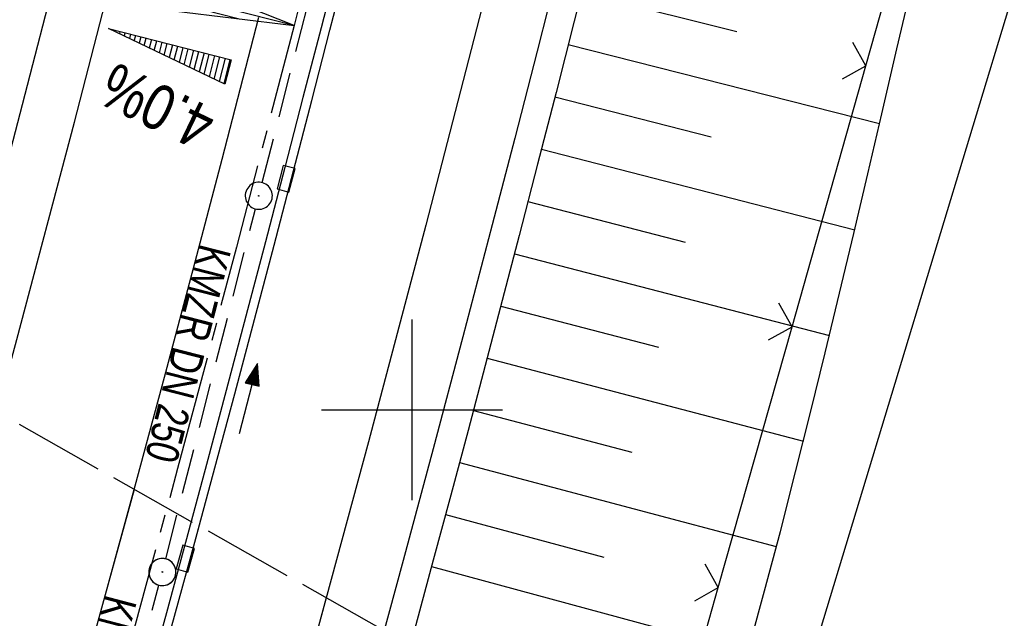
# Model space of a CAD drawing. Extents: x 510526 to 513920, y 467229 to 478797.
# Tile 260 of 467: x 511878 to 511933, y 473988 to 474022. Entities that reach past the tile are written whole.
import ezdxf

# ---------------------------------------------------------------- set-up
doc = ezdxf.new("R2010")
doc.units = 0
doc.header["$LTSCALE"] = 10
doc.header["$MEASUREMENT"] = 0
for name, pattern in [('ACHSE', [5.5, 4, -0.5, 0.5, -0.5]), ('LT00', [0]), ('LT14', [0.6, 0.5, -0.1]), ('STRICHLINIE2', [0.375, 0.25, -0.125])]:
    doc.linetypes.add(name, pattern=pattern)
doc.layers.get('0').update_dxf_attribs({"linetype": 'LT00'})
for name, color, linetype in [('-AX-020', 250, 'ACHSE'), ('-EL-020', 250, 'LT00'), ('-Halt-Pfeil', 4, 'LT00'), ('-Haltung', 182, 'STRICHLINIE2'), ('-Haltungsbeschriftung', 182, 'LT00'), ('-QUE-20W', 11, 'LT00'), ('DFK_AB_L', 21, 'LT00'), ('V91_AFBR_BAB', 250, 'LT00'), ('V91_BOESCH', 250, 'LT00'), ('V91_BOSCHUNG', 250, 'LT00'), ('V91_KA_PRUF', 182, 'LT00'), ('V91_LD_MARK', 2, 'LT00'), ('V91_RASTER', 250, 'LT00'), ('V91_RINNE', 182, 'LT00'), ('V91_SINKK', 182, 'LT00'), ('V91_ZAUN', 40, 'LT00'), ('V92_AFBR_BAB', 250, 'LT00'), ('V92_KA_PRUF', 182, 'LT00'), ('V92_LD_MARK', 250, 'LT00'), ('V92_RINNE', 182, 'LT00'), ('V92_SINKK', 182, 'LT00')]:
    doc.layers.add(name, color=color, linetype=linetype)
doc.layers.add('-BLATT_92-RAND', color=7, linetype='LT14', plot=False)
doc.styles.add('Beschrift', font='ARIAL.TTF')
doc.styles.add('Haltungsbeschriftung', font='ARIAL.TTF', dxfattribs={"width": 0.75})

# ---------------------------------------------------------------- blocks, each defined once
blk = doc.blocks.new('SYMB0018')
at = {"color": 0, "linetype": 'ByBlock'}
for p, q in [((1, 0.13), (0, 0)), ((0.923077, 0.12), (1, 0.12)), ((0.615385, 0.08), (1, 0.08)), ((0.000669, 0), (1, 0)), ((0.307692, 0.04), (1, 0.04)), ((0.307692, -0.04), (1, -0.04)), ((0.615385, -0.08), (1, -0.08)), ((0.923077, -0.12), (1, -0.12))]:
    blk.add_line(p, q, dxfattribs=at)
blk.add_lwpolyline([(0, 0), (1, -0.13), (1, 0.13)], dxfattribs=at)
blk = doc.blocks.new('SYMB0652')
at = {"color": 0, "linetype": 'ByBlock'}
blk.add_lwpolyline([(-0.15, -0.075), (0.15, -0.075), (0.15, 0.075), (-0.15, 0.075), (-0.15, -0.075)], dxfattribs=at)
blk = doc.blocks.new('SYMB0003')
at = {"color": 0, "linetype": 'ByBlock'}
for p, q in [((-0.015712, 0), (0.010166, 0.012015)), ((0, -0.021257), (-0.015712, 0)), ((0.010166, 0.012015), (0, -0.021257))]:
    blk.add_line(p, q, dxfattribs=at)
for points in [[(-0.031395, 0.499013), (-0.093691, 0.491144), (-0.154509, 0.475528), (-0.21289, 0.452414), (-0.267913, 0.422164), (-0.318712, 0.385257), (-0.364484, 0.342274), (-0.404509, 0.293893), (-0.438154, 0.240877), (-0.464888, 0.184062), (-0.484292, 0.124345), (-0.496058, 0.062667), (-0.5, 0)], [(0.5, 0), (0.496057, 0.062667), (0.484292, 0.124345), (0.464888, 0.184062), (0.438153, 0.240877), (0.404509, 0.293893), (0.364484, 0.342274), (0.318712, 0.385257), (0.267913, 0.422164), (0.21289, 0.452414), (0.154509, 0.475528), (0.093691, 0.491144), (0.031395, 0.499013), (-0.031395, 0.499013)], [(-0.5, 0), (-0.496058, -0.062667), (-0.484292, -0.124345), (-0.464888, -0.184062), (-0.438154, -0.240877), (-0.404509, -0.293893), (-0.364485, -0.342274), (-0.318712, -0.385257), (-0.267914, -0.422164), (-0.21289, -0.452414), (-0.154509, -0.475529), (-0.093691, -0.491144), (-0.031395, -0.499014), (0.031395, -0.499014)], [(0.031395, -0.499014), (0.093691, -0.491144), (0.154509, -0.475529), (0.21289, -0.452414), (0.267914, -0.422164), (0.318712, -0.385257), (0.364485, -0.342274), (0.404509, -0.293893), (0.438154, -0.240877), (0.464889, -0.184062), (0.484292, -0.124345), (0.496058, -0.062667), (0.5, 0)]]:
    blk.add_lwpolyline(points, dxfattribs=at)
blk = doc.blocks.new('SYMB0024')
at = {"color": 0, "linetype": 'ByBlock'}
for p, q in [((-0.5, 0.5), (0, 0)), ((0, 0), (0.5, 0.5))]:
    blk.add_line(p, q, dxfattribs=at)
blk = doc.blocks.new('SYMB0070')
at = {"color": 0, "linetype": 'ByBlock'}
for p, q in [((-0.5, 0), (0.2, 0)), ((0.5, 0), (0.2, 0.1)), ((0.2, 0.1), (0.2, 0)), ((0.468, 0), (0.21, 0.086)), ((0.21, 0.086), (0.21, -0.086)), ((0.21, -0.086), (0.468, 0)), ((0.22, -0.072), (0.437, 0)), ((0.23, -0.058), (0.405, 0)), ((0.24, -0.045), (0.374, 0)), ((0.342, 0), (0.25, 0.031)), ((0.25, 0.031), (0.25, -0.031)), ((0.25, -0.031), (0.342, 0)), ((0.26, -0.017), (0.31, 0)), ((0.27, -0.003), (0.279, 0))]:
    blk.add_line(p, q, dxfattribs=at)
for points in [[(0.2, 0), (0.2, -0.1), (0.5, 0)], [(0.437, 0), (0.22, 0.072), (0.22, -0.072)], [(0.405, 0), (0.23, 0.058), (0.23, -0.058)], [(0.374, 0), (0.24, 0.045), (0.24, -0.045)], [(0.31, 0), (0.26, 0.017), (0.26, -0.017)], [(0.279, 0), (0.27, 0.003), (0.27, -0.003)]]:
    blk.add_lwpolyline(points, dxfattribs=at)

msp = doc.modelspace()

# ---------------------------------------------------------------- linework, layer by layer
at = {"layer": '-AX-020', "ltscale": 0.2, "flags": 128}
msp.add_lwpolyline([(513881.716, 478796.972), (513877.87, 478787.354), (513870.367, 478768.801), (513862.788, 478750.278), (513855.137, 478731.786), (513847.411, 478713.324), (513839.611, 478694.893), (513831.738, 478676.494), (513823.791, 478658.127), (513815.771, 478639.791), (513807.678, 478621.487), (513799.512, 478603.216), (513791.272, 478584.978), (513782.96, 478566.773), (513774.576, 478548.601), (513766.118, 478530.463), (513757.588, 478512.359), (513748.986, 478494.289), (513740.312, 478476.254), (513731.565, 478458.253), (513722.747, 478440.287), (513713.857, 478422.357), (513704.896, 478404.463), (513695.863, 478386.605), (513686.758, 478368.782), (513677.583, 478350.997), (513668.336, 478333.248), (513659.019, 478315.536), (513649.63, 478297.862), (513640.172, 478280.225), (513630.643, 478262.626), (513621.043, 478245.066), (513611.374, 478227.544), (513601.634, 478210.061), (513591.825, 478192.617), (513586.745, 478183.647), (513576.83, 478166.262), (513566.848, 478148.917), (513556.8, 478131.609), (513546.688, 478114.338), (513536.514, 478097.104), (513526.28, 478079.906), (513515.988, 478062.743), (513505.638, 478045.613), (513495.234, 478028.517), (513484.778, 478011.453), (513474.27, 477994.421), (513463.712, 477977.419), (513453.108, 477960.447), (513442.457, 477943.503), (513431.762, 477926.587), (513421.026, 477909.698), (513410.248, 477892.835), (513399.432, 477875.997), (513388.579, 477859.182), (513377.691, 477842.39), (513366.769, 477825.62), (513355.815, 477808.871), (513344.831, 477792.142), (513333.819, 477775.431), (513322.78, 477758.738), (513311.715, 477742.062), (513300.628, 477725.401), (513289.519, 477708.754), (513278.389, 477692.121), (513267.242, 477675.5), (513256.078, 477658.891), (513244.899, 477642.291), (513233.706, 477625.7), (513222.502, 477609.117), (513211.288, 477592.542), (513200.066, 477575.971), (513188.837, 477559.405), (513177.603, 477542.843), (513166.366, 477526.282), (513154.797, 477509.239), (513142.496, 477491.114), (513130.197, 477472.988), (513117.902, 477454.859), (513105.613, 477436.726), (513093.333, 477418.587), (513081.064, 477400.44), (513068.808, 477382.285), (513056.567, 477364.119), (513044.344, 477345.942), (513032.141, 477327.752), (513019.958, 477309.547), (513007.8, 477291.325), (512995.668, 477273.087), (512983.565, 477254.83), (512971.492, 477236.552), (512959.452, 477218.253), (512947.447, 477199.931), (512935.479, 477181.584), (512923.551, 477163.212), (512911.665, 477144.812), (512899.822, 477126.385), (512888.026, 477107.927), (512876.279, 477089.439), (512864.582, 477070.918), (512852.939, 477052.364), (512841.352, 477033.775), (512829.822, 477015.15), (512818.352, 476996.488), (512806.945, 476977.787), (512795.603, 476959.048), (512789.644, 476949.141), (512778.405, 476930.339), (512767.236, 476911.496), (512756.135, 476892.613), (512745.103, 476873.688), (512734.14, 476854.724), (512723.246, 476835.72), (512712.422, 476816.676), (512701.668, 476797.593), (512690.983, 476778.471), (512680.369, 476759.309), (512669.824, 476740.11), (512659.35, 476720.871), (512648.946, 476701.595), (512638.612, 476682.281), (512628.349, 476662.929), (512618.157, 476643.54), (512608.036, 476624.113), (512597.985, 476604.65), (512588.006, 476585.15), (512578.098, 476565.614), (512568.261, 476546.042), (512558.497, 476526.434), (512548.803, 476506.791), (512539.182, 476487.112), (512529.632, 476467.399), (512520.155, 476447.65), (512510.749, 476427.867), (512501.416, 476408.05), (512492.156, 476388.199), (512482.968, 476368.314), (512473.852, 476348.396), (512464.81, 476328.445), (512455.84, 476308.46), (512446.944, 476288.443), (512438.12, 476268.394), (512429.37, 476248.313), (512420.694, 476228.2), (512412.09, 476208.055), (512403.561, 476187.879), (512395.105, 476167.672), (512386.723, 476147.434), (512378.415, 476127.166), (512370.181, 476106.867), (512362.021, 476086.539), (512353.936, 476066.181), (512345.925, 476045.794), (512337.988, 476025.377), (512330.127, 476004.932), (512322.339, 475984.458), (512314.627, 475963.955), (512306.989, 475943.425), (512299.427, 475922.867), (512291.94, 475902.281), (512284.528, 475881.669), (512277.191, 475861.029), (512269.93, 475840.362), (512262.744, 475819.67), (512255.634, 475798.951), (512248.599, 475778.206), (512241.641, 475757.436), (512234.758, 475736.641), (512227.951, 475715.82), (512221.221, 475694.975), (512214.566, 475674.105), (512207.988, 475653.211), (512201.487, 475632.294), (512200.128, 475627.887), (512194.281, 475608.791), (512188.5, 475589.674), (512182.785, 475570.538), (512177.137, 475551.381), (512171.56, 475532.204), (512166.053, 475513.007), (512160.618, 475493.788), (512155.257, 475474.55), (512149.971, 475455.29), (512148.09, 475448.361), (512142.908, 475429.074), (512137.804, 475409.765), (512132.778, 475390.436), (512127.829, 475371.088), (512122.957, 475351.719), (512118.163, 475332.332), (512113.447, 475312.925), (512108.808, 475293.499), (512104.247, 475274.055), (512099.765, 475254.593), (512095.36, 475235.113), (512091.033, 475215.616), (512086.785, 475196.101), (512082.614, 475176.57), (512078.522, 475157.022), (512074.508, 475137.458), (512070.573, 475117.878), (512066.716, 475098.282), (512063.238, 475080.246), (512059.532, 475060.621), (512055.901, 475040.983), (512052.344, 475021.33), (512048.857, 475001.665), (512045.438, 474981.988), (512042.084, 474962.3), (512038.794, 474942.602), (512035.562, 474922.893), (512032.388, 474903.175), (512029.269, 474883.449), (512026.201, 474863.714), (512023.183, 474843.972), (512020.21, 474824.222), (512017.282, 474804.467), (512014.394, 474784.705), (512011.544, 474764.937), (512008.73, 474745.165), (512005.949, 474725.388), (512003.198, 474705.607), (512000.474, 474685.821), (511997.775, 474666.033), (511995.098, 474646.242), (511992.439, 474626.448), (511989.798, 474606.651), (511987.169, 474586.854), (511984.552, 474567.054), (511981.943, 474547.253), (511979.34, 474527.452), (511976.744, 474507.689), (511975.127, 474495.377), (511973.477, 474482.815), (511971.825, 474470.254), (511970.169, 474457.693), (511968.506, 474445.133), (511966.835, 474432.574), (511965.154, 474420.016), (511963.46, 474407.46), (511961.752, 474394.906), (511960.027, 474382.355), (511958.283, 474369.806), (511956.518, 474357.259), (511954.73, 474344.717), (511952.918, 474332.177), (511951.078, 474319.642), (511949.209, 474307.111), (511947.309, 474294.584), (511945.376, 474282.063), (511943.407, 474269.547), (511941.4, 474257.038), (511939.355, 474244.534), (511937.267, 474232.038), (511935.137, 474219.549), (511932.96, 474207.067), (511930.736, 474194.594), (511928.462, 474182.131), (511926.136, 474169.676), (511923.757, 474157.232), (511921.321, 474144.799), (511918.829, 474132.377), (511916.276, 474119.967), (511913.661, 474107.57), (511910.982, 474095.187), (511908.238, 474082.818), (511905.425, 474070.464), (511902.544, 474058.127), (511899.59, 474045.806), (511896.562, 474033.504), (511893.47, 474021.261), (511890.29, 474008.997), (511887.033, 473996.753), (511883.699, 473984.53), (511880.287, 473972.328), (511876.798, 473960.148), (511873.233, 473947.991), (511869.591, 473935.856), (511865.873, 473923.745), (511862.077, 473911.656), (511858.206, 473899.593), (511854.259, 473887.554), (511850.236, 473875.54), (511846.136, 473863.552), (511841.962, 473851.59), (511837.711, 473839.654), (511833.386, 473827.746), (511828.985, 473815.865), (511824.51, 473804.012), (511819.96, 473792.188), (511815.335, 473780.392), (511810.636, 473768.626), (511805.863, 473756.89), (511801.015, 473745.185), (511796.094, 473733.51), (511791.099, 473721.866), (511786.031, 473710.255), (511780.889, 473698.675), (511775.675, 473687.128), (511770.388, 473675.615), (511765.028, 473664.135), (511759.596, 473652.689), (511754.091, 473641.278), (511748.515, 473629.901), (511742.867, 473618.56), (511737.147, 473607.255), (511731.356, 473595.986), (511725.494, 473584.754), (511719.562, 473573.559), (511713.558, 473562.402), (511707.485, 473551.283), (511701.341, 473540.203), (511695.128, 473529.162), (511688.845, 473518.159), (511682.492, 473507.198), (511676.07, 473496.276), (511669.58, 473485.395), (511663.021, 473474.555), (511656.394, 473463.757), (511649.699, 473453.001), (511642.935, 473442.288), (511636.105, 473431.617), (511629.207, 473420.99), (511622.242, 473410.406), (511615.211, 473399.867), (511608.113, 473389.372), (511600.949, 473378.922), (511593.719, 473368.518), (511586.423, 473358.16), (511579.062, 473347.848), (511571.637, 473337.582), (511564.147, 473327.364), (511556.592, 473317.193), (511548.973, 473307.07), (511541.291, 473296.996), (511533.545, 473286.969), (511525.735, 473276.993), (511517.863, 473267.066), (511509.929, 473257.188), (511501.932, 473247.361), (511493.873, 473237.584), (511485.753, 473227.859), (511477.572, 473218.186), (511475.548, 473215.811), (511467.291, 473206.202), (511458.976, 473196.642), (511450.605, 473187.132), (511442.182, 473177.667), (511433.709, 473168.249), (511425.188, 473158.872), (511416.622, 473149.537), (511408.014, 473140.241), (511399.365, 473130.982), (511390.679, 473121.758), (511381.958, 473112.568), (511373.205, 473103.409), (511364.421, 473094.278), (511355.61, 473085.175), (511346.772, 473076.096), (511337.912, 473067.039), (511329.031, 473058.003), (511320.132, 473048.986), (511311.216, 473039.984), (511302.286, 473030.997), (511293.345, 473022.02), (511284.394, 473013.053), (511275.436, 473004.094), (511266.473, 472995.139), (511255.909, 472984.591), (511236.789, 472965.502), (511230.177, 472958.9), (511223.567, 472952.294), (511216.964, 472945.683), (511210.368, 472939.063), (511203.785, 472932.433), (511197.215, 472925.788), (511190.663, 472919.125), (511184.131, 472912.443), (511177.622, 472905.739), (511171.139, 472899.01), (511164.685, 472892.252), (511158.263, 472885.464), (511151.877, 472878.643), (511145.529, 472871.786), (511139.222, 472864.891), (511132.96, 472857.955), (511126.746, 472850.976), (511120.583, 472843.952), (511114.476, 472836.881), (511109.32, 472830.82), (511103.322, 472823.655), (511097.386, 472816.438), (511091.511, 472809.171), (511085.699, 472801.854), (511079.95, 472794.488), (511074.265, 472787.072), (511068.642, 472779.609), (511063.084, 472772.097), (511057.591, 472764.538), (511052.162, 472756.933), (511046.799, 472749.281), (511041.501, 472741.584), (511036.27, 472733.841), (511031.105, 472726.054), (511026.007, 472718.223), (511020.976, 472710.349), (511016.012, 472702.431), (511011.117, 472694.472), (511006.29, 472686.471), (511001.532, 472678.429), (510996.842, 472670.347), (510992.223, 472662.225), (510987.672, 472654.063), (510983.192, 472645.863), (510978.782, 472637.625), (510974.443, 472629.349), (510970.175, 472621.036), (510965.978, 472612.687), (510961.853, 472604.303), (510957.799, 472595.883), (510953.818, 472587.43), (510949.91, 472578.942), (510946.074, 472570.422), (510942.311, 472561.868), (510938.622, 472553.283), (510935.007, 472544.666), (510931.465, 472536.02), (510927.997, 472527.343), (510924.604, 472518.636), (510921.286, 472509.901), (510918.042, 472501.138), (510914.874, 472492.347), (510911.781, 472483.529), (510908.763, 472474.686), (510905.821, 472465.817), (510902.956, 472456.923), (510900.166, 472448.004), (510897.454, 472439.062), (510894.817, 472430.098), (510892.258, 472421.111), (510889.776, 472412.102), (510887.37, 472403.073), (510885.043, 472394.023), (510882.792, 472384.954), (510880.62, 472375.866), (510878.525, 472366.759), (510876.509, 472357.635), (510874.57, 472348.494), (510872.71, 472339.337), (510870.929, 472330.164), (510869.226, 472320.976), (510867.602, 472311.774), (510866.056, 472302.558), (510864.59, 472293.33), (510863.202, 472284.089), (510861.894, 472274.837), (510860.665, 472265.574), (510859.516, 472256.301), (510858.445, 472247.018), (510857.455, 472237.726), (510856.544, 472228.427), (510855.712, 472219.119), (510854.96, 472209.806), (510854.288, 472200.485), (510853.696, 472191.159), (510853.184, 472181.829), (510852.752, 472172.495), (510852.399, 472163.157), (510852.127, 472153.817), (510851.934, 472144.475), (510851.822, 472135.131), (510851.789, 472125.787), (510851.836, 472116.443), (510851.964, 472107.1), (510852.009, 472104.711), (510852.237, 472095.37), (510852.543, 472086.03), (510852.927, 472076.694), (510853.387, 472067.361), (510853.922, 472058.032), (510854.53, 472048.707), (510855.21, 472039.388), (510855.961, 472030.074), (510856.782, 472020.766), (510857.671, 472011.464), (510858.627, 472002.169), (510859.649, 471992.88), (510860.734, 471983.599), (510861.883, 471974.326), (510863.094, 471965.06), (510864.364, 471955.802), (510865.694, 471946.554), (510867.082, 471937.313), (510868.525, 471928.081), (510870.024, 471918.857), (510871.577, 471909.643), (510873.182, 471900.438), (510874.839, 471891.241), (510876.545, 471882.054), (510878.3, 471872.876), (510880.102, 471863.708), (510881.95, 471854.548), (510883.842, 471845.397), (510885.778, 471836.255), (510887.756, 471827.123), (510889.775, 471817.999), (510891.834, 471808.885), (510893.93, 471799.779), (510896.064, 471790.681), (510898.233, 471781.592), (510900.437, 471772.511), (510902.673, 471763.439), (510904.942, 471754.374), (510907.241, 471745.317), (510909.57, 471736.267), (510911.926, 471727.225), (510914.31, 471718.19), (510916.719, 471709.161), (510919.152, 471700.139), (510921.608, 471691.124), (510924.087, 471682.114), (510926.585, 471673.11), (510929.104, 471664.112), (510931.64, 471655.118), (510934.193, 471646.129), (510936.762, 471637.145), (510939.345, 471628.165), (510941.941, 471619.188), (510944.55, 471610.216), (510947.169, 471601.246), (510949.797, 471592.279), (510952.434, 471583.314), (510955.078, 471574.352), (510957.727, 471565.391), (510960.382, 471556.431), (510963.039, 471547.473), (510967.703, 471531.767), (510970.248, 471523.199), (510975.26, 471506.323), (510980.27, 471489.445), (510985.273, 471472.566), (510990.267, 471455.684), (510995.248, 471438.798), (511000.214, 471421.908), (511005.162, 471405.012), (511010.087, 471388.11), (511014.988, 471371.201), (511019.861, 471354.283), (511024.703, 471337.357), (511029.511, 471320.421), (511034.281, 471303.475), (511039.011, 471286.517), (511043.698, 471269.547), (511048.338, 471252.564), (511052.928, 471235.568), (511057.465, 471218.557), (511061.945, 471201.532), (511066.367, 471184.491), (511070.726, 471167.434), (511075.019, 471150.36), (511079.243, 471133.269), (511083.395, 471116.16), (511086.572, 471102.843), (511090.589, 471085.702), (511094.527, 471068.543), (511098.388, 471051.366), (511102.17, 471034.172), (511105.875, 471016.961), (511109.501, 470999.734), (511113.048, 470982.489), (511116.518, 470965.23), (511119.908, 470947.954), (511123.221, 470930.663), (511126.454, 470913.357), (511129.609, 470896.037), (511132.686, 470878.703), (511135.683, 470861.354), (511138.602, 470843.993), (511141.441, 470826.619), (511144.202, 470809.231), (511146.884, 470791.831), (511149.487, 470774.42), (511152.01, 470756.996), (511154.454, 470739.562), (511156.819, 470722.116), (511159.105, 470704.66), (511161.311, 470687.193), (511163.438, 470669.717), (511165.485, 470652.232), (511165.638, 470650.897), (511167.873, 470631.022), (511170.027, 470611.138), (511172.103, 470591.246), (511174.098, 470571.346), (511176.014, 470551.438), (511177.851, 470531.523), (511179.526, 470512.546), (511180.884, 470496.345), (511182.163, 470480.137), (511183.363, 470463.922), (511184.482, 470447.702), (511185.522, 470431.478), (511186.482, 470415.247), (511187.362, 470399.013), (511188.162, 470382.774), (511188.882, 470366.532), (511189.522, 470350.286), (511190.082, 470334.037), (511190.563, 470317.786), (511190.963, 470301.532), (511191.284, 470285.277), (511191.524, 470269.02), (511191.684, 470252.763), (511191.765, 470236.505), (511191.765, 470220.247), (511191.686, 470203.988), (511191.526, 470187.731), (511191.287, 470171.474), (511191.243, 470169.007), (511190.912, 470152.752), (511190.504, 470136.499), (511190.023, 470120.247), (511189.472, 470103.998), (511188.854, 470087.752), (511188.173, 470071.508), (511187.432, 470055.266), (511186.634, 470039.027), (511185.783, 470022.791), (511184.882, 470006.558), (511183.935, 469990.327), (511182.944, 469974.099), (511181.913, 469957.873), (511180.846, 469941.65), (511179.745, 469925.429), (511178.614, 469909.21), (511177.457, 469892.993), (511176.276, 469876.777), (511175.075, 469860.563), (511173.858, 469844.35), (511172.627, 469828.139), (511171.386, 469811.927), (511170.138, 469795.717), (511168.847, 469778.991), (511030.959, 467993.348), (511029.419, 467973.407), (511027.883, 467953.466), (511026.353, 467933.525), (511024.832, 467913.582), (511023.323, 467893.64), (511021.828, 467873.695), (511020.353, 467853.75), (511018.898, 467833.804), (511017.467, 467813.855), (511016.063, 467793.903), (511014.69, 467773.951), (511013.35, 467753.995), (511012.046, 467734.038), (511010.782, 467714.078), (511009.56, 467694.116), (511008.383, 467674.151), (511007.254, 467654.183), (511006.177, 467634.211), (511005.154, 467614.237), (511004.188, 467594.261), (511003.284, 467574.281), (511002.442, 467554.299), (511001.667, 467534.314), (511000.962, 467514.327), (511000.329, 467494.336), (510999.772, 467474.345), (510999.556, 467465.709), (510999.112, 467445.714), (510998.747, 467425.717), (510998.463, 467405.719), (510998.259, 467385.719), (510998.135, 467365.72), (510998.091, 467345.72), (510998.127, 467325.72), (510998.243, 467305.721), (510998.439, 467285.721), (510998.715, 467265.723), (510999.071, 467245.726), (510999.432, 467229.156)], dxfattribs=at)
at = {"layer": '-BLATT_92-RAND'}
msp.add_lwpolyline([(511779.026, 474055.252), (511324.063, 473249.874), (511573.948, 473108.713), (512028.911, 473914.09), (511779.026, 474055.252)], dxfattribs=at)
at = {"layer": '-Haltung'}
for p, q in [((511891.709, 474012.571), (511899.025, 474041.108)), ((511886.373, 473991.751), (511891.337, 474011.118)), ((511886.373, 473991.752), (511887.013, 473994.249)), ((511881.823, 473974.398), (511885.997, 473990.3)), ((511881.823, 473974.398), (511885.997, 473990.3))]:
    msp.add_line(p, q, dxfattribs=at)
at = {"layer": '-QUE-20W'}
for p, q in [((511883.26, 474021.09), (511883.258, 474021.08)), ((511883.533, 474020.947), (511883.551, 474021.016)), ((511883.841, 474020.942), (511883.809, 474020.815)), ((511884.085, 474020.682), (511884.132, 474020.867)), ((511884.423, 474020.793), (511884.361, 474020.55)), ((511884.636, 474020.417), (511884.713, 474020.718)), ((511885.004, 474020.644), (511884.912, 474020.285)), ((511885.188, 474020.152), (511885.295, 474020.57)), ((511885.585, 474020.495), (511885.464, 474020.02)), ((511885.739, 474019.887), (511885.876, 474020.421)), ((511886.167, 474020.347), (511886.015, 474019.755)), ((511886.291, 474019.622), (511886.457, 474020.272)), ((511886.748, 474020.198), (511886.567, 474019.49)), ((511886.842, 474019.357), (511887.038, 474020.123)), ((511887.329, 474020.049), (511887.118, 474019.225)), ((511887.394, 474019.092), (511887.62, 474019.975)), ((511887.91, 474019.9), (511887.67, 474018.96)), ((511887.945, 474018.827), (511888.201, 474019.826)), ((511888.492, 474019.752), (511888.221, 474018.695)), ((511888.497, 474018.562), (511888.782, 474019.677)), ((511889.073, 474019.603), (511888.773, 474018.43)), ((511889.049, 474018.297), (511889.364, 474019.528)), ((511889.654, 474019.454), (511889.324, 474018.165)), ((511889.6, 474018.032), (511889.945, 474019.38))]:
    msp.add_line(p, q, dxfattribs=at)
msp.add_lwpolyline([(511889.643, 474018.012), (511883.209, 474021.103), (511889.99, 474019.368), (511889.643, 474018.012)], dxfattribs=at)
at = {"layer": 'DFK_AB_L'}
msp.add_line((511957.423, 474102.852), (511909.098, 473943.368), dxfattribs=at)
at = {"layer": 'V91_AFBR_BAB'}
for points in [[(511865.491, 473969.545), (511866.57, 473973.351), (511867.647, 473977.158), (511868.721, 473980.966), (511869.79, 473984.775), (511870.853, 473988.586), (511871.907, 473992.399), (511873.244, 473997.291), (511874.566, 474002.187), (511875.873, 474007.087), (511877.167, 474011.99), (511878.447, 474016.897), (511880.416, 474024.54), (511882.355, 474032.19), (511884.267, 474039.847), (511886.317, 474048.189), (511888.335, 474056.539), (511890.323, 474064.896), (511892.18, 474072.826), (511894.01, 474080.762), (511895.813, 474088.705), (511897.568, 474096.567), (511899.295, 474104.436), (511900.992, 474112.311)], [(511908.144, 474024.654), (511906.919, 474019.844), (511905.684, 474015.038), (511904.437, 474010.234), (511902.814, 474004.04), (511901.175, 473997.85), (511899.517, 473991.666), (511897.84, 473985.486), (511896.159, 473979.373), (511894.457, 473973.266), (511892.733, 473967.165), (511890.987, 473961.071), (511889.55, 473956.12), (511888.099, 473951.172), (511886.634, 473946.229), (511885.159, 473941.289), (511883.673, 473936.352), (511881.066, 473927.767), (511879.436, 473922.458)]]:
    msp.add_lwpolyline(points, dxfattribs=at)
at = {"layer": 'V91_AFBR_BAB', "color": 0}
msp.add_lwpolyline([(511891.507, 474021.712), (511889.475, 474013.856), (511887.893, 474007.824), (511886.291, 474001.797), (511884.669, 473995.776), (511883.026, 473989.76), (511881.914, 473985.737), (511880.793, 473981.715), (511879.666, 473977.696), (511878.533, 473973.678), (511877.398, 473969.661), (511876.26, 473965.645)], dxfattribs=at)
at = {"layer": 'V91_BOESCH'}
for points in [[(511909.973, 474025.472), (511908.973, 474021.513), (511907.964, 474017.556), (511906.947, 474013.601), (511905.924, 474009.648), (511904.988, 474006.051), (511904.047, 474002.456), (511903.099, 473998.863), (511902.143, 473995.271), (511901.177, 473991.683), (511900.201, 473988.097), (511899.212, 473984.515), (511898.262, 473981.12), (511897.301, 473977.729), (511896.331, 473974.339), (511895.355, 473970.952), (511894.373, 473967.566), (511893.387, 473964.181), (511892.4, 473960.797)], [(511918.765, 473987.268), (511919.505, 473989.989), (511920.374, 473993.275), (511921.221, 473996.565), (511922.048, 473999.858), (511922.859, 474003.155), (511923.656, 474006.455), (511924.442, 474009.758), (511925.219, 474013.063), (511925.991, 474016.369), (511926.827, 474019.972), (511927.663, 474023.576)]]:
    msp.add_lwpolyline(points, dxfattribs=at)
at = {"layer": 'V91_BOSCHUNG'}
for p, q in [((511909.377, 474023.11), (511917.963, 474020.941)), ((511908.643, 474020.215), (511925.867, 474015.837)), ((511907.904, 474017.321), (511916.543, 474015.112)), ((511907.16, 474014.429), (511924.491, 474009.968)), ((511906.41, 474011.524), (511915.104, 474009.286)), ((511905.66, 474008.633), (511923.093, 474004.119)), ((511904.908, 474005.743), (511913.643, 474003.467)), ((511904.151, 474002.854), (511921.65, 473998.266)), ((511903.391, 473999.966), (511912.15, 473997.656)), ((511902.625, 473997.079), (511920.152, 473992.429)), ((511901.858, 473994.207), (511910.616, 473991.855)), ((511901.08, 473991.323), (511918.579, 473986.597))]:
    msp.add_line(p, q, dxfattribs=at)
at = {"layer": 'V91_LD_MARK', "color": 0}
for points in [[(511925.431, 474114.851), (511923.415, 474105.417), (511921.362, 474095.991), (511919.271, 474086.573), (511917.142, 474077.164), (511914.973, 474067.764), (511912.764, 474058.374), (511909.864, 474046.31), (511906.896, 474034.263), (511903.861, 474022.233), (511900.757, 474010.221), (511897.586, 473998.226), (511894.345, 473986.25), (511891.036, 473974.293), (511887.658, 473962.356), (511884.719, 473952.182), (511881.73, 473942.023), (511878.688, 473931.88), (511875.989, 473923.041)], [(511855.788, 473926.463), (511857.063, 473930.55), (511861.167, 473944.041), (511864.709, 473955.967), (511868.177, 473967.915), (511871.572, 473979.885), (511874.894, 473991.875), (511878.142, 474003.885), (511881.319, 474015.915), (511884.422, 474027.963), (511887.454, 474040.03), (511890.414, 474052.114), (511893.302, 474064.215), (511895.327, 474072.893), (511897.317, 474081.579), (511899.272, 474090.273), (511901.192, 474098.974), (511903.08, 474107.683)]]:
    msp.add_lwpolyline(points, dxfattribs=at)
at = {"layer": 'V91_RASTER'}
for p, q in [((511900, 473995), (511900, 474005)), ((511895, 474000), (511905, 474000))]:
    msp.add_line(p, q, dxfattribs=at)
at = {"layer": 'V91_RINNE'}
for points in [[(511895.968, 474025.01), (511894.971, 474021.142), (511893.967, 474017.274), (511892.96, 474013.408), (511891.886, 474009.297), (511890.807, 474005.187), (511889.722, 474001.078), (511888.629, 473996.972), (511887.526, 473992.868), (511886.411, 473988.768), (511885.083, 473983.952), (511883.738, 473979.14), (511882.377, 473974.332), (511881.003, 473969.529), (511879.616, 473964.729), (511878.185, 473959.816), (511876.744, 473954.907), (511875.294, 473950), (511873.836, 473945.095), (511872.371, 473940.193), (511871.042, 473935.769), (511869.707, 473931.347), (511868.362, 473926.928), (511867.606, 473924.461)], [(511880.096, 473964.592), (511881.237, 473968.587), (511882.375, 473972.582), (511883.509, 473976.579), (511884.637, 473980.577), (511885.756, 473984.578), (511886.864, 473988.582), (511887.985, 473992.682), (511889.094, 473996.786), (511890.193, 474000.892), (511891.283, 474005.001), (511892.364, 474009.112), (511893.44, 474013.225), (511894.453, 474017.116), (511895.46, 474021.009), (511896.461, 474024.903)]]:
    msp.add_lwpolyline(points, dxfattribs=at)
at = {"layer": 'V91_ZAUN'}
for p, q in [((511925.104, 474019.034), (511929.184, 474033.468)), ((511921.023, 474004.599), (511925.104, 474019.034)), ((511916.943, 473990.165), (511921.023, 474004.599)), ((511912.863, 473975.731), (511916.943, 473990.165))]:
    msp.add_line(p, q, dxfattribs=at)
at = {"layer": 'V92_AFBR_BAB'}
msp.add_lwpolyline([(511884.621, 473995.6), (511883.026, 473989.76), (511881.914, 473985.737), (511880.793, 473981.715), (511879.666, 473977.696), (511878.533, 473973.678), (511877.398, 473969.661), (511876.26, 473965.645)], dxfattribs=at)
at = {"layer": 'V92_LD_MARK'}
msp.add_lwpolyline([(511895.251, 473989.596), (511894.345, 473986.25), (511891.036, 473974.293), (511887.658, 473962.356), (511884.719, 473952.182), (511881.73, 473942.023), (511878.688, 473931.88), (511875.595, 473921.752), (511872.449, 473911.64), (511868.422, 473898.959), (511864.311, 473886.305), (511860.116, 473873.678), (511855.837, 473861.078), (511851.475, 473848.507)], dxfattribs=at)
at = {"layer": 'V92_RINNE'}
for points in [[(511887.781, 473993.816), (511887.526, 473992.868), (511886.411, 473988.768), (511885.083, 473983.952), (511883.738, 473979.14), (511882.377, 473974.332), (511881.003, 473969.529), (511879.616, 473964.729), (511878.185, 473959.816), (511876.744, 473954.907), (511875.294, 473950), (511873.836, 473945.095), (511872.371, 473940.193), (511871.042, 473935.769), (511869.707, 473931.347), (511868.362, 473926.928), (511867.008, 473922.512), (511865.641, 473918.1)], [(511880.096, 473964.592), (511881.237, 473968.587), (511882.375, 473972.582), (511883.509, 473976.579), (511884.637, 473980.577), (511885.756, 473984.578), (511886.864, 473988.582), (511887.985, 473992.682), (511888.224, 473993.565)]]:
    msp.add_lwpolyline(points, dxfattribs=at)

# ---------------------------------------------------------------- block references
at = {"layer": '-EL-020', "xscale": 9.99999999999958, "yscale": 10, "zscale": 10, "rotation": 165.6444500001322}
msp.add_blockref('SYMB0018', (511893.47, 474021.261), dxfattribs=at)
at = {"layer": '-Halt-Pfeil', "xscale": 4.000000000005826, "yscale": 4, "zscale": 4, "rotation": 75.62291659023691}
msp.add_blockref('SYMB0070', (511890.952, 474000.628), dxfattribs=at)
at = {"layer": 'V91_KA_PRUF', "xscale": 1.499999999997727, "yscale": 1.499999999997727, "zscale": 1.5, "rotation": 260.3880065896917}
for p in [(511891.523, 474011.844), (511886.187, 473991.025)]:
    msp.add_blockref('SYMB0003', p, dxfattribs=at)
at = {"layer": 'V91_SINKK', "zscale": 4.5}
for p, xscale, yscale, rotation in [((511893.03, 474012.787), 4.499999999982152, 4.499999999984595, 255.2562994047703), ((511887.46, 473991.763), 4.499999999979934, 4.499999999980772, 254.527954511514)]:
    msp.add_blockref('SYMB0652', p, dxfattribs=dict(at, xscale=xscale, yscale=yscale, rotation=rotation))
at = {"layer": 'V91_ZAUN', "xscale": 2.100000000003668, "yscale": 2.099999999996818, "zscale": 2.1, "rotation": 74.21774659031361}
for p in [(511925.104, 474019.034), (511921.023, 474004.599), (511916.943, 473990.165)]:
    msp.add_blockref('SYMB0024', p, dxfattribs=at)
at = {"layer": 'V92_KA_PRUF', "xscale": 1.500000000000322, "yscale": 1.500000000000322, "zscale": 1.5, "rotation": 240.5376025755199}
msp.add_blockref('SYMB0003', (511886.187, 473991.025), dxfattribs=at)
at = {"layer": 'V92_SINKK', "xscale": 4.500000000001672, "yscale": 4.500000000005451, "zscale": 4.5, "rotation": 254.527751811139}
msp.add_blockref('SYMB0652', (511887.46, 473991.763), dxfattribs=at)

# ---------------------------------------------------------------- texts
at = {"layer": '-Haltungsbeschriftung', "style": 'Haltungsbeschriftung', "width": 0.75}
for rotation, p in [(255.6229, (511888.258, 474009.261)), (255.293, (511883.045, 473989.845))]:
    msp.add_text('KMZR DN 250', height=1.8, rotation=rotation, dxfattribs=at).set_placement(p)
at = {"layer": '-QUE-20W', "style": 'Beschrift', "width": 0.8}
msp.add_text('4.0%%%', height=2.5, rotation=-205.6631, dxfattribs=at).set_placement((511889.313, 474016.534))

doc.saveas('drawing.dxf')
